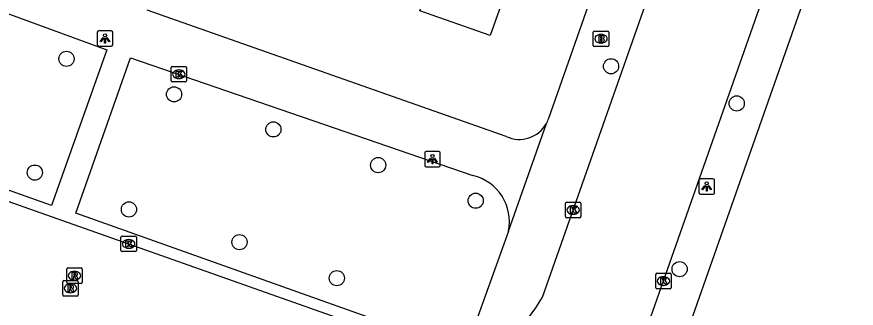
# Model space of a CAD drawing. Extents: x 163268 to 164360, y 381529 to 382285.
# Drawn here: x 163831.5 to 163885.6, y 381829.9 to 381848.7 of the extents above; entities that cross this region are included whole.
import ezdxf

# ---------------------------------------------------------------- set-up
doc = ezdxf.new("R2010")
doc.units = 0
for name, color, linetype in [('IMGEO_Boom', 7, 'Continuous'), ('IMGEO_Brandkraan', 7, 'Continuous'), ('IMGEO_Kolk', 7, 'Continuous'), ('IMGEO_Lichtpunt', 7, 'Continuous'), ('IMGEO_Pand', 7, 'Continuous'), ('IMGEO_Rijbaan_lokaal_open', 7, 'Continuous'), ('IMGEO_Rioolput', 7, 'Continuous'), ('IMGEO_Voetpad_open', 7, 'Continuous')]:
    doc.layers.add(name, color=color, linetype=linetype)

msp = doc.modelspace()

# ---------------------------------------------------------------- linework, layer by layer
at = {"layer": 'IMGEO_Boom'}
for centre in [(163834.699, 381845.989), (163869.817, 381845.509), (163841.635, 381843.702), (163877.921, 381843.116), (163848.039, 381841.443), (163854.797, 381839.143), (163832.652, 381838.659), (163861.086, 381836.846), (163838.724, 381836.286), (163845.852, 381834.176), (163874.236, 381832.44), (163852.128, 381831.853)]:
    msp.add_circle(centre, 0.489, dxfattribs=at)
at = {"layer": 'IMGEO_Brandkraan'}
for p, q in [((163868.67, 381846.855), (163868.67, 381847.707)), ((163868.745, 381847.781), (163869.597, 381847.781)), ((163869.158, 381847.561), (163869.183, 381847.561)), ((163869.671, 381847.707), (163869.671, 381846.855)), ((163869.181, 381847.001), (163869.156, 381847.001)), ((163869.597, 381846.781), (163868.745, 381846.781))]:
    msp.add_line(p, q, dxfattribs=at)
for points in [[(163868.67, 381846.855), (163868.67, 381847.707)], [(163868.745, 381847.781), (163869.597, 381847.781)], [(163869.018, 381847.481), (163869.018, 381847.081), (163869.231, 381847.081)], [(163869.249, 381847.481), (163869.018, 381847.481)], [(163869.197, 381847.4), (163869.143, 381847.4), (163869.143, 381847.324)], [(163869.671, 381847.707), (163869.671, 381846.855)], [(163869.143, 381847.324), (163869.196, 381847.324)], [(163869.205, 381847.248), (163869.143, 381847.248), (163869.143, 381847.167)], [(163869.143, 381847.167), (163869.205, 381847.167)], [(163869.597, 381846.781), (163868.745, 381846.781)]]:
    msp.add_lwpolyline(points, dxfattribs=at)
for centre, radius, start, end in [((163868.747, 381847.705), 0.0765, 91.552, 178.448), ((163868.747, 381847.705), 0.0765, 91.552, 178.448), ((163869.198, 381847.362), 0.0379, 267.8285, 90.9355), ((163869.253, 381847.336), 0.145, 59.4692, 91.5367), ((163869.278, 381847.383), 0.0922, 285.5137, 58.1501), ((163869.595, 381847.705), 0.0765, 1.552, 88.448), ((163869.595, 381847.705), 0.0765, 1.552, 88.448), ((163869.206, 381847.207), 0.0404, 269.8759, 90.5077), ((163869.237, 381847.332), 0.251, 268.6676, 293.5347), ((163869.283, 381847.191), 0.105, 301.3115, 78.989), ((163868.747, 381846.857), 0.0765, 181.552, 268.448), ((163868.747, 381846.857), 0.0765, 181.552, 268.448), ((163869.595, 381846.857), 0.0765, 271.552, 358.448), ((163869.595, 381846.857), 0.0765, 271.552, 358.448)]:
    msp.add_arc(centre, radius, start, end, dxfattribs=at)
for centre, major_axis, ratio, start_param, end_param in [((163869.157, 381847.281), (-0.387, 0.002), 0.722429, 4.712389, 7.853982), ((163869.182, 381847.281), (-0.39, 0.002), 0.717154, 1.570796, 4.712389)]:
    msp.add_ellipse(centre, major_axis=major_axis, ratio=ratio, start_param=start_param, end_param=end_param, dxfattribs=at)
at = {"layer": 'IMGEO_Kolk'}
for p, q in [((163841.445, 381844.573), (163841.445, 381845.425)), ((163841.52, 381845.499), (163842.372, 381845.499)), ((163841.933, 381845.279), (163841.958, 381845.279)), ((163842.446, 381845.425), (163842.446, 381844.573)), ((163841.956, 381844.719), (163841.931, 381844.719)), ((163842.372, 381844.499), (163841.52, 381844.499)), ((163866.87, 381835.824), (163866.87, 381836.676)), ((163866.945, 381836.75), (163867.797, 381836.75)), ((163867.871, 381836.676), (163867.871, 381835.824)), ((163867.358, 381836.53), (163867.383, 381836.53)), ((163867.797, 381835.75), (163866.945, 381835.75)), ((163867.381, 381835.97), (163867.356, 381835.97)), ((163838.206, 381833.639), (163838.206, 381834.491)), ((163838.281, 381834.565), (163839.133, 381834.565)), ((163839.207, 381834.491), (163839.207, 381833.639)), ((163838.694, 381834.345), (163838.719, 381834.345)), ((163839.133, 381833.565), (163838.281, 381833.565)), ((163838.717, 381833.785), (163838.692, 381833.785)), ((163872.694, 381831.243), (163872.694, 381832.095)), ((163872.769, 381832.169), (163873.621, 381832.169)), ((163873.182, 381831.949), (163873.207, 381831.949)), ((163873.695, 381832.095), (163873.695, 381831.243)), ((163873.621, 381831.169), (163872.769, 381831.169)), ((163873.205, 381831.389), (163873.18, 381831.389))]:
    msp.add_line(p, q, dxfattribs=at)
for points in [[(163841.445, 381844.573), (163841.445, 381845.425)], [(163841.52, 381845.499), (163842.372, 381845.499)], [(163842.446, 381845.425), (163842.446, 381844.573)], [(163841.766, 381845.199), (163841.889, 381845.199), (163841.889, 381845.048), (163842.019, 381845.199), (163842.183, 381845.199), (163842.037, 381845.048), (163842.19, 381844.799), (163842.038, 381844.799), (163841.953, 381844.963), (163841.889, 381844.896), (163841.889, 381844.799), (163841.766, 381844.799), (163841.766, 381845.199)], [(163842.372, 381844.499), (163841.52, 381844.499)], [(163866.87, 381835.824), (163866.87, 381836.676)], [(163866.945, 381836.75), (163867.797, 381836.75)], [(163867.871, 381836.676), (163867.871, 381835.824)], [(163867.191, 381836.45), (163867.314, 381836.45), (163867.314, 381836.299), (163867.444, 381836.45), (163867.608, 381836.45), (163867.462, 381836.299), (163867.615, 381836.05), (163867.463, 381836.05), (163867.378, 381836.214), (163867.314, 381836.147), (163867.314, 381836.05), (163867.191, 381836.05), (163867.191, 381836.45)], [(163867.797, 381835.75), (163866.945, 381835.75)], [(163838.206, 381833.639), (163838.206, 381834.491)], [(163838.281, 381834.565), (163839.133, 381834.565)], [(163839.207, 381834.491), (163839.207, 381833.639)], [(163838.527, 381834.265), (163838.65, 381834.265), (163838.65, 381834.114), (163838.78, 381834.265), (163838.944, 381834.265), (163838.798, 381834.114), (163838.951, 381833.865), (163838.799, 381833.865), (163838.714, 381834.029), (163838.65, 381833.962), (163838.65, 381833.865), (163838.527, 381833.865), (163838.527, 381834.265)], [(163839.133, 381833.565), (163838.281, 381833.565)], [(163872.694, 381831.243), (163872.694, 381832.095)], [(163872.769, 381832.169), (163873.621, 381832.169)], [(163873.015, 381831.869), (163873.138, 381831.869), (163873.138, 381831.718), (163873.268, 381831.869), (163873.432, 381831.869), (163873.286, 381831.718), (163873.439, 381831.469), (163873.287, 381831.469), (163873.202, 381831.633), (163873.138, 381831.566), (163873.138, 381831.469), (163873.015, 381831.469), (163873.015, 381831.869)], [(163873.695, 381832.095), (163873.695, 381831.243)], [(163873.621, 381831.169), (163872.769, 381831.169)]]:
    msp.add_lwpolyline(points, dxfattribs=at)
for centre, start, end in [((163841.522, 381845.423), 91.552, 178.448), ((163841.522, 381845.423), 91.552, 178.448), ((163842.37, 381845.423), 1.552, 88.448), ((163842.37, 381845.423), 1.552, 88.448), ((163841.522, 381844.575), 181.552, 268.448), ((163841.522, 381844.575), 181.552, 268.448), ((163842.37, 381844.575), 271.552, 358.448), ((163842.37, 381844.575), 271.552, 358.448), ((163866.947, 381836.674), 91.552, 178.448), ((163866.947, 381836.674), 91.552, 178.448), ((163867.795, 381836.674), 1.552, 88.448), ((163867.795, 381836.674), 1.552, 88.448), ((163866.947, 381835.826), 181.552, 268.448), ((163866.947, 381835.826), 181.552, 268.448), ((163867.795, 381835.826), 271.552, 358.448), ((163867.795, 381835.826), 271.552, 358.448), ((163838.283, 381834.489), 91.552, 178.448), ((163838.283, 381834.489), 91.552, 178.448), ((163839.131, 381834.489), 1.552, 88.448), ((163839.131, 381834.489), 1.552, 88.448), ((163838.283, 381833.641), 181.552, 268.448), ((163838.283, 381833.641), 181.552, 268.448), ((163839.131, 381833.641), 271.552, 358.448), ((163839.131, 381833.641), 271.552, 358.448), ((163872.771, 381832.093), 91.552, 178.448), ((163872.771, 381832.093), 91.552, 178.448), ((163873.619, 381832.093), 1.552, 88.448), ((163873.619, 381832.093), 1.552, 88.448), ((163872.771, 381831.245), 181.552, 268.448), ((163872.771, 381831.245), 181.552, 268.448), ((163873.619, 381831.245), 271.552, 358.448), ((163873.619, 381831.245), 271.552, 358.448)]:
    msp.add_arc(centre, 0.0765, start, end, dxfattribs=at)
for centre, major_axis, ratio, start_param, end_param in [((163841.932, 381844.999), (-0.387, 0.002), 0.722429, 4.712389, 7.853982), ((163841.957, 381844.999), (-0.39, 0.002), 0.717154, 1.570796, 4.712389), ((163867.357, 381836.25), (-0.387, 0.002), 0.722429, 4.712389, 7.853982), ((163867.382, 381836.25), (-0.39, 0.002), 0.717154, 1.570796, 4.712389), ((163838.693, 381834.065), (-0.387, 0.002), 0.722429, 4.712389, 7.853982), ((163838.718, 381834.065), (-0.39, 0.002), 0.717154, 1.570796, 4.712389), ((163873.181, 381831.669), (-0.387, 0.002), 0.722429, 4.712389, 7.853982), ((163873.206, 381831.669), (-0.39, 0.002), 0.717154, 1.570796, 4.712389)]:
    msp.add_ellipse(centre, major_axis=major_axis, ratio=ratio, start_param=start_param, end_param=end_param, dxfattribs=at)
at = {"layer": 'IMGEO_Lichtpunt'}
for p, q in [((163836.683, 381847.703), (163836.683, 381846.896)), ((163836.683, 381847.703), (163836.683, 381846.896)), ((163837.585, 381847.798), (163836.777, 381847.798)), ((163837.585, 381847.798), (163836.777, 381847.798)), ((163837.679, 381846.896), (163837.679, 381847.703)), ((163837.679, 381846.896), (163837.679, 381847.703)), ((163836.777, 381846.802), (163837.585, 381846.802)), ((163836.777, 381846.802), (163837.585, 381846.802)), ((163857.8, 381839.931), (163857.8, 381839.124)), ((163857.8, 381839.931), (163857.8, 381839.124)), ((163858.702, 381840.026), (163857.894, 381840.026)), ((163858.702, 381840.026), (163857.894, 381840.026)), ((163858.796, 381839.124), (163858.796, 381839.931)), ((163858.796, 381839.124), (163858.796, 381839.931)), ((163857.894, 381839.03), (163858.702, 381839.03)), ((163857.894, 381839.03), (163858.702, 381839.03)), ((163876.388, 381838.264), (163875.58, 381838.264)), ((163876.388, 381838.264), (163875.58, 381838.264)), ((163875.486, 381838.169), (163875.486, 381837.362)), ((163875.486, 381838.169), (163875.486, 381837.362)), ((163876.482, 381837.362), (163876.482, 381838.169)), ((163876.482, 381837.362), (163876.482, 381838.169)), ((163875.58, 381837.268), (163876.388, 381837.268)), ((163875.58, 381837.268), (163876.388, 381837.268))]:
    msp.add_line(p, q, dxfattribs=at)
for points in [[(163837.057, 381847.367), (163837.096, 381847.339), (163836.908, 381847.077), (163836.87, 381847.104), (163837.057, 381847.367)], [(163837.159, 381847.319), (163837.206, 381847.319), (163837.206, 381846.997), (163837.159, 381846.997), (163837.159, 381847.319)], [(163837.269, 381847.339), (163837.307, 381847.366), (163837.494, 381847.104), (163837.455, 381847.076), (163837.269, 381847.339)], [(163858.174, 381839.595), (163858.213, 381839.567), (163858.025, 381839.305), (163857.987, 381839.332), (163858.174, 381839.595)], [(163858.276, 381839.547), (163858.323, 381839.547), (163858.323, 381839.225), (163858.276, 381839.225), (163858.276, 381839.547)], [(163858.386, 381839.567), (163858.424, 381839.594), (163858.611, 381839.332), (163858.572, 381839.304), (163858.386, 381839.567)], [(163875.86, 381837.833), (163875.899, 381837.805), (163875.711, 381837.543), (163875.673, 381837.57), (163875.86, 381837.833)], [(163875.962, 381837.785), (163876.009, 381837.785), (163876.009, 381837.463), (163875.962, 381837.463), (163875.962, 381837.785)], [(163876.072, 381837.805), (163876.11, 381837.832), (163876.297, 381837.57), (163876.258, 381837.542), (163876.072, 381837.805)]]:
    msp.add_lwpolyline(points, dxfattribs=at)
for centre in [(163837.182, 381847.501), (163858.299, 381839.729), (163875.985, 381837.967)]:
    msp.add_circle(centre, 0.0994, dxfattribs=at)
for centre, start, end in [((163836.777, 381847.703), 90, 180), ((163836.777, 381847.703), 90, 180), ((163837.585, 381847.703), 0, 90), ((163837.585, 381847.703), 0, 90), ((163836.777, 381846.896), 180, 270), ((163836.777, 381846.896), 180, 270), ((163837.585, 381846.896), 270, 0), ((163837.585, 381846.896), 270, 360), ((163857.894, 381839.931), 90, 180), ((163857.894, 381839.931), 90, 180), ((163858.702, 381839.931), 0, 90), ((163858.702, 381839.931), 0, 90), ((163857.894, 381839.124), 180, 270), ((163857.894, 381839.124), 180, 270), ((163858.702, 381839.124), 270, 0), ((163858.702, 381839.124), 270, 360), ((163875.58, 381838.169), 90, 180), ((163875.58, 381838.169), 90, 180), ((163876.388, 381838.169), 0, 90), ((163876.388, 381838.169), 0, 90), ((163875.58, 381837.362), 180, 270), ((163875.58, 381837.362), 180, 270), ((163876.388, 381837.362), 270, 0), ((163876.388, 381837.362), 270, 360)]:
    msp.add_arc(centre, 0.0946, start, end, dxfattribs=at)
at = {"layer": 'IMGEO_Pand'}
msp.add_lwpolyline([(163864.64, 381853.752), (163863.76, 381851.25), (163863.386, 381851.382), (163862.018, 381847.493), (163857.481, 381849.088), (163857.581, 381849.371), (163854.279, 381850.533), (163855.624, 381854.355), (163854.233, 381854.845), (163855.037, 381857.13)], dxfattribs=at)
at = {"layer": 'IMGEO_Rijbaan_lokaal_open'}
for points in [[(163865.387, 381830.639), (163883.51, 381882.091)], [(163871.821, 381827.783), (163883.218, 381860.171)], [(163812.836, 381843.202), (163858.153, 381827.186)]]:
    msp.add_lwpolyline(points, dxfattribs=at)
msp.add_arc((163859.493, 381833.685), 6.635, 277.432, 332.671, dxfattribs=at)
at = {"layer": 'IMGEO_Rioolput'}
for p, q in [((163834.711, 381831.588), (163834.711, 381832.44)), ((163834.786, 381832.514), (163835.638, 381832.514)), ((163835.199, 381832.294), (163835.224, 381832.294)), ((163835.712, 381832.44), (163835.712, 381831.588)), ((163834.53, 381831.702), (163835.382, 381831.702)), ((163835.222, 381831.734), (163835.197, 381831.734)), ((163834.455, 381830.776), (163834.455, 381831.628)), ((163835.638, 381831.514), (163834.786, 381831.514)), ((163834.943, 381831.482), (163834.968, 381831.482)), ((163835.456, 381831.628), (163835.456, 381830.776)), ((163835.382, 381830.702), (163834.53, 381830.702)), ((163834.966, 381830.922), (163834.941, 381830.922))]:
    msp.add_line(p, q, dxfattribs=at)
for points in [[(163834.711, 381831.588), (163834.711, 381832.44)], [(163834.786, 381832.514), (163835.638, 381832.514)], [(163835.712, 381832.44), (163835.712, 381831.588)], [(163834.53, 381831.702), (163835.382, 381831.702)], [(163835.3, 381832.212), (163835.048, 381832.214), (163835.048, 381831.814)], [(163835.048, 381831.814), (163835.172, 381831.814), (163835.172, 381831.976), (163835.183, 381831.976)], [(163835.226, 381832.133), (163835.172, 381832.133), (163835.172, 381832.052)], [(163835.172, 381832.052), (163835.224, 381832.052)], [(163835.23, 381831.947), (163835.301, 381831.814), (163835.441, 381831.814), (163835.376, 381831.94)], [(163834.455, 381830.776), (163834.455, 381831.628)], [(163835.638, 381831.514), (163834.786, 381831.514)], [(163835.044, 381831.4), (163834.792, 381831.402), (163834.792, 381831.002)], [(163834.792, 381831.002), (163834.916, 381831.002), (163834.916, 381831.164), (163834.927, 381831.164)], [(163834.97, 381831.321), (163834.916, 381831.321), (163834.916, 381831.24)], [(163834.916, 381831.24), (163834.968, 381831.24)], [(163835.456, 381831.628), (163835.456, 381830.776)], [(163835.382, 381830.702), (163834.53, 381830.702)], [(163834.974, 381831.135), (163835.045, 381831.002), (163835.185, 381831.002), (163835.12, 381831.128)]]:
    msp.add_lwpolyline(points, dxfattribs=at)
for centre, radius, start, end in [((163834.788, 381832.438), 0.0765, 91.552, 178.448), ((163834.788, 381832.438), 0.0765, 91.552, 178.448), ((163835.636, 381832.438), 0.0765, 1.552, 88.448), ((163835.636, 381832.438), 0.0765, 1.552, 88.448), ((163834.532, 381831.626), 0.0765, 91.552, 178.448), ((163834.532, 381831.626), 0.0765, 91.552, 178.448), ((163835.182, 381831.923), 0.0533, 26.0293, 88.6989), ((163835.208, 381832.241), 0.19, 274.7715, 282.9687), ((163835.232, 381832.037), 0.0964, 77.0061, 93.1865), ((163835.246, 381832.094), 0.0378, 276.6634, 79.6772), ((163835.299, 381832.102), 0.109, 350.3612, 89.416), ((163835.297, 381832.102), 0.112, 277.5842, 350.9817), ((163835.281, 381831.887), 0.108, 29.5134, 73.7905), ((163835.38, 381831.626), 0.0765, 1.552, 88.448), ((163835.38, 381831.626), 0.0765, 1.552, 88.448), ((163834.788, 381831.59), 0.0765, 181.552, 268.448), ((163834.788, 381831.59), 0.0765, 181.552, 268.448), ((163834.926, 381831.111), 0.0533, 26.0293, 88.6989), ((163834.952, 381831.429), 0.19, 274.7715, 282.9687), ((163834.976, 381831.225), 0.0964, 77.0061, 93.1865), ((163834.99, 381831.282), 0.0378, 276.6634, 79.6772), ((163835.043, 381831.29), 0.109, 350.3612, 89.416), ((163835.041, 381831.29), 0.112, 277.5842, 350.9817), ((163835.025, 381831.075), 0.108, 29.5134, 73.7905), ((163835.636, 381831.59), 0.0765, 271.552, 358.448), ((163835.636, 381831.59), 0.0765, 271.552, 358.448), ((163834.532, 381830.778), 0.0765, 181.552, 268.448), ((163834.532, 381830.778), 0.0765, 181.552, 268.448), ((163835.38, 381830.778), 0.0765, 271.552, 358.448), ((163835.38, 381830.778), 0.0765, 271.552, 358.448)]:
    msp.add_arc(centre, radius, start, end, dxfattribs=at)
for centre, major_axis, ratio, start_param, end_param in [((163835.198, 381832.014), (-0.387, 0.002), 0.722429, 4.712389, 7.853982), ((163835.223, 381832.014), (-0.39, 0.002), 0.717154, 1.570796, 4.712389), ((163834.942, 381831.202), (-0.387, 0.002), 0.722429, 4.712389, 7.853982), ((163834.967, 381831.202), (-0.39, 0.002), 0.717154, 1.570796, 4.712389)]:
    msp.add_ellipse(centre, major_axis=major_axis, ratio=ratio, start_param=start_param, end_param=end_param, dxfattribs=at)
at = {"layer": 'IMGEO_Voetpad_open'}
for points in [[(163865.801, 381842.157), (163880.237, 381883.234)], [(163885.625, 381859.408), (163873.422, 381824.679)], [(163816.682, 381854.138), (163837.289, 381846.56), (163833.736, 381836.533), (163813.087, 381843.861)], [(163863.059, 381840.985), (163839.898, 381849.126)], [(163857.9, 381828.003), (163835.303, 381836.048), (163838.827, 381846.049), (163860.904, 381838.472)], [(163863.204, 381834.877), (163865.656, 381841.83)], [(163863.204, 381834.877), (163861.221, 381829.394)]]:
    msp.add_lwpolyline(points, dxfattribs=at)
for centre, radius, start, end in [((163863.965, 381842.775), 1.937, 330.7883, 341.3843), ((163863.903, 381842.804), 2.005, 245.1096, 330.9376), ((163860.203, 381835.49), 3.063, 348.4563, 76.7641)]:
    msp.add_arc(centre, radius, start, end, dxfattribs=at)

doc.saveas('drawing.dxf')
